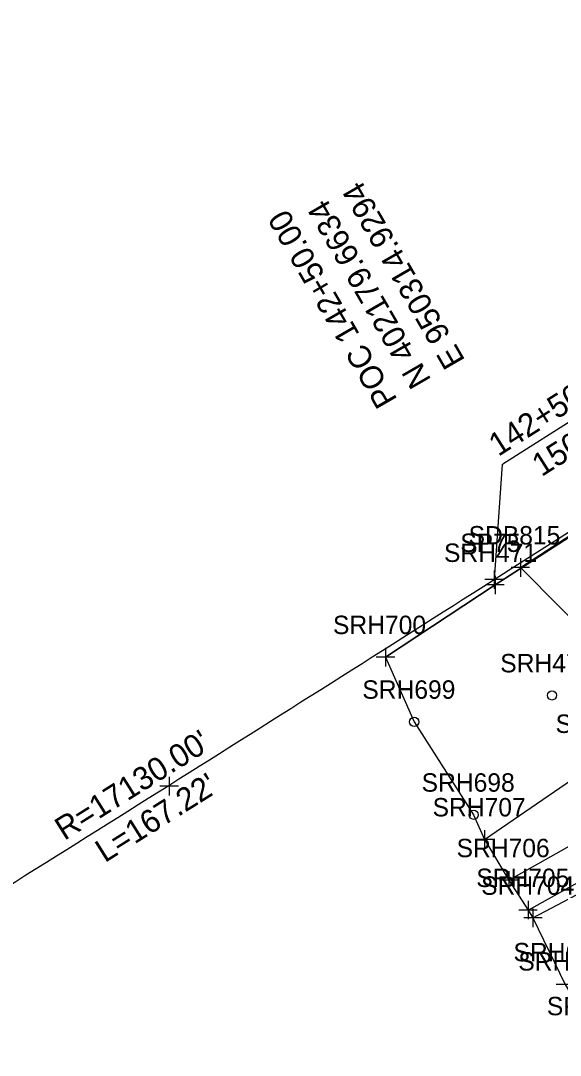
# Model space of a CAD drawing. Extents: x 941041 to 969446, y 397014 to 416764.
# Drawn here: x 950131.6 to 950248.8, y 402203 to 402427.6 of the extents above; entities that cross this region are included whole.
import ezdxf

# ---------------------------------------------------------------- set-up
doc = ezdxf.new("R2010")
doc.units = 0
for name, color, linetype in [('SURVEY - CENTERLINE - Preliminary', 7, 'Continuous'), ('SURVEY - CENTERLINE - Preliminary Curve Text', 7, 'Continuous'), ('SURVEY - DTM - Breaklines', 7, 'Continuous'), ('SURVEY - DTM - Breaklines - Points - Locators', 7, 'Continuous'), ('SURVEY - DTM - Breaklines - Points - Numbers', 7, 'Continuous'), ('SURVEY - DTM - Spot Points - Locators', 7, 'Continuous'), ('SURVEY - DTM - Spot Points - Point Numbers', 7, 'Continuous'), ('SURVEY - DTM GRAPHICS - Boundary Line', 7, 'Continuous'), ('SURVEY - NON-TRANSPORTATION - Features', 7, 'Continuous'), ('SURVEY - NON-TRANSPORTATION - Features - Points - Locators', 7, 'Continuous'), ('SURVEY - NON-TRANSPORTATION - Features - Points - Numbers', 7, 'Continuous'), ('SURVEY - PROPERTY - ROW Lines', 7, 'Continuous'), ('SURVEY - PROPERTY - ROW Lines - Points - Locators', 7, 'Continuous'), ('SURVEY - PROPERTY - ROW Lines - Points - Numbers', 7, 'Continuous'), ('SURVEY - PROPERTY - ROW Lines Text', 7, 'Continuous'), ('SURVEY - PROPERTY - Station and Offset Flags', 7, 'Continuous'), ('SURVEY - TRAFFIC CONTROL - Pavement Marking - Points - Numbers', 7, 'Continuous'), ('SURVEY - TRANSPORTATION - Roads - Points - Numbers', 7, 'Continuous'), ('SURVEY - VEGETATION - Features - Points - Locators', 7, 'Continuous'), ('SURVEY - VEGETATION - Features - Points - Numbers', 7, 'Continuous'), ('SURVEY - VEGETATION - Features with Text', 7, 'Continuous')]:
    doc.layers.add(name, color=color, linetype=linetype)

msp = doc.modelspace()

# ---------------------------------------------------------------- linework, layer by layer
at = {"layer": 'SURVEY - CENTERLINE - Preliminary'}
msp.add_arc((941043.59, 416761.87), 17280, 288.461371, 305.045557, dxfattribs=at)
msp.add_arc((941043.59, 416761.87), 17280, 288.461371, 305.045557, dxfattribs=at)
msp.add_arc((941043.59, 416761.87), 17280, 288.461371, 305.045557, dxfattribs=at)
msp.add_arc((941043.59, 416761.87), 17280, 288.461371, 305.045557, dxfattribs=at)
at = {"layer": 'SURVEY - DTM - Breaklines'}
for points in [[(950237.65, 402240.97), (950267.36, 402257.69), (950281.03, 402266.22), (950290.41, 402276.78), (950294.3, 402291.79), (950336.7, 402321.23), (950361.81, 402337.33), (950394.81, 402356.64), (950452.42, 402395.26), (950492.99, 402426.39), (950521.54, 402448.6), (950545.9, 402468.36), (950567.77, 402479.99), (950593.74, 402495.18), (950637.65, 402519.72), (950680.18, 402542.63), (950719.67, 402568.24), (950762.46, 402595.79), (950800.62, 402621.2), (950816.02, 402635.33), (950833.32, 402656.12), (950855.15, 402676.16), (950888.99, 402704.53), (950920.66, 402730.21)], [(950241.82, 402234.49), (950269.66, 402249.95), (950310.16, 402274.22), (950348.91, 402299.11), (950374.11, 402314.55), (950416.19, 402340.55), (950466.46, 402372.22), (950502.48, 402396.59), (950539.15, 402420.98), (950576.5, 402444.46), (950608.36, 402465.64), (950652.29, 402494.18), (950691.03, 402521.25), (950730.94, 402549.69), (950770.48, 402580.73), (950808.62, 402609.94), (950844.24, 402638.58), (950880.47, 402665.98), (950924.51, 402696.47)], [(950242.88, 402232.81), (950270.86, 402247.58), (950311.15, 402272.1), (950350.66, 402296.64), (950375.8, 402312.26), (950418.04, 402337.72), (950468.04, 402370.02), (950504.17, 402393.9), (950541.73, 402418.17), (950578.32, 402441.7), (950610.11, 402462.71), (950653.45, 402491.76), (950692.99, 402518.6), (950732.85, 402547.47), (950772.79, 402577.99), (950809.93, 402607.27), (950846.3, 402636.07), (950881.58, 402663.07), (950926.08, 402694.08)], [(950232.33, 402249.82), (950258.88, 402267.95), (950289.39, 402288.16)]]:
    msp.add_lwpolyline(points, dxfattribs=at)
at = {"layer": 'SURVEY - DTM - Breaklines - Points - Locators'}
for p, q in [((950232.33, 402251.82), (950232.33, 402247.82)), ((950234.33, 402249.82), (950230.33, 402249.82)), ((950237.65, 402242.97), (950237.65, 402238.97)), ((950239.65, 402240.97), (950235.65, 402240.97)), ((950241.82, 402236.49), (950241.82, 402232.49)), ((950243.82, 402234.49), (950239.82, 402234.49)), ((950242.88, 402234.81), (950242.88, 402230.81)), ((950244.88, 402232.81), (950240.88, 402232.81)), ((950251.9, 402218.36), (950247.9, 402218.36))]:
    msp.add_line(p, q, dxfattribs=at)
at = {"layer": 'SURVEY - DTM - Spot Points - Locators'}
for centre in [(950247.02, 402281.1), (950217.09, 402275.37), (950230, 402255.19)]:
    msp.add_circle(centre, 1, dxfattribs=at)
at = {"layer": 'SURVEY - DTM GRAPHICS - Boundary Line'}
for points in [[(950660.44, 402585.43), (950616.59, 402556.18), (950577.07, 402529.66), (950553.32, 402513.2), (950530.09, 402497.3), (950503.91, 402479.73), (950428.52, 402429.64), (950387.14, 402402.84), (950341.9, 402374.22), (950303.18, 402348.98), (950276.65, 402332.09), (950260.32, 402321.64), (950234.65, 402305.08), (950210.87, 402289.41)], [(950210.87, 402289.41), (950217.09, 402275.37), (950230, 402255.19), (950232.33, 402249.82), (950237.65, 402240.97), (950241.82, 402234.49), (950242.88, 402232.81), (950249.9, 402218.36), (950251.05, 402216.36), (950257.15, 402206.65), (950267.59, 402185.86)]]:
    msp.add_lwpolyline(points, dxfattribs=at)
at = {"layer": 'SURVEY - NON-TRANSPORTATION - Features'}
msp.add_lwpolyline([(950210.87, 402289.41), (950234.65, 402305.08), (950260.32, 402321.64), (950276.65, 402332.09)], dxfattribs=at)
at = {"layer": 'SURVEY - NON-TRANSPORTATION - Features - Points - Locators'}
for p, q in [((950236.65, 402305.08), (950232.65, 402305.08)), ((950234.65, 402307.08), (950234.65, 402303.08)), ((950212.87, 402289.41), (950208.87, 402289.41)), ((950210.87, 402291.41), (950210.87, 402287.41))]:
    msp.add_line(p, q, dxfattribs=at)
at = {"layer": 'SURVEY - PROPERTY - ROW Lines'}
for start, end in [(302.448118, 305.045557), (301.888817, 302.448118)]:
    msp.add_arc((941043.59, 416761.87), 17130, start, end, dxfattribs=at)
at = {"layer": 'SURVEY - PROPERTY - ROW Lines - Points - Locators'}
for p, q in [((950234.45, 402308.25), (950234.45, 402304.25)), ((950234.45, 402308.25), (950234.45, 402304.25)), ((950234.45, 402308.25), (950234.45, 402304.25)), ((950236.45, 402306.25), (950232.45, 402306.25)), ((950236.45, 402306.25), (950232.45, 402306.25)), ((950236.45, 402306.25), (950232.45, 402306.25)), ((950163.89, 402263.39), (950163.89, 402259.39)), ((950165.89, 402261.39), (950161.89, 402261.39))]:
    msp.add_line(p, q, dxfattribs=at)
at = {"layer": 'SURVEY - PROPERTY - Station and Offset Flags'}
msp.add_line((950272.8, 402354.45), (950236.37, 402331.29), dxfattribs=at)
msp.add_lwpolyline([(950236.17, 402331.29), (950234.45, 402306.25)], dxfattribs=at)
at = {"layer": 'SURVEY - VEGETATION - Features - Points - Locators'}
for p, q in [((950240.15, 402310.87), (950240.15, 402306.87)), ((950242.15, 402308.87), (950238.15, 402308.87))]:
    msp.add_line(p, q, dxfattribs=at)
at = {"layer": 'SURVEY - VEGETATION - Features with Text'}
msp.add_lwpolyline([(950554.48, 402512.99), (950581.46, 402469.81), (950275.13, 402273.66), (950240.15, 402308.87), (950554.48, 402512.99)], dxfattribs=at)

# ---------------------------------------------------------------- texts
at = {"layer": 'SURVEY - CENTERLINE - Preliminary Curve Text'}
for s, p in [('E 950314.9294', (950228.26, 402353.84)), ('N 402179.6634', (950220.9, 402349.59)), ('POC 142+50.00', (950213.55, 402345.33))]:
    msp.add_text(s, height=5, rotation=120.035, dxfattribs=at).set_placement(p)
at = {"layer": 'SURVEY - DTM - Breaklines - Points - Numbers'}
for s, p in [('SRH711', (950247.8, 402272.95)), ('SRH707', (950221.09, 402254.82)), ('SRH706', (950226.3, 402245.97)), ('SRH705', (950230.58, 402239.49)), ('SRH704', (950231.64, 402237.81)), ('SRH697', (950238.66, 402223.36))]:
    msp.add_text(s, height=4, dxfattribs=at).set_placement(p)
at = {"layer": 'SURVEY - DTM - Spot Points - Point Numbers'}
for s, p in [('SRH472', (950235.78, 402286.1)), ('SRH699', (950205.83, 402280.37)), ('SRH698', (950218.71, 402260.19))]:
    msp.add_text(s, height=4, dxfattribs=at).set_placement(p)
at = {"layer": 'SURVEY - NON-TRANSPORTATION - Features - Points - Numbers'}
for s, p in [('SRH471', (950223.57, 402310.08)), ('SRH700', (950199.46, 402294.41))]:
    msp.add_text(s, height=4, dxfattribs=at).set_placement(p)
at = {"layer": 'SURVEY - PROPERTY - ROW Lines - Points - Numbers'}
msp.add_text('SP75', height=4, dxfattribs=at).set_placement((950227.11, 402312.25))
at = {"layer": 'SURVEY - PROPERTY - ROW Lines Text'}
for s, p in [("R=17130.00'", (950141.13, 402249.48)), ("L=167.22'", (950149.92, 402244.67))]:
    msp.add_text(s, height=5, rotation=32.1685, dxfattribs=at).set_placement(p)
at = {"layer": 'SURVEY - PROPERTY - Station and Offset Flags'}
for s, p in [('142+50.00', (950235.36, 402332.87)), ("150.00'", (950244.76, 402328.48))]:
    msp.add_text(s, height=5, rotation=32.4481, dxfattribs=at).set_placement(p)
at = {"layer": 'SURVEY - TRAFFIC CONTROL - Pavement Marking - Points - Numbers'}
msp.add_text('SRH695', height=4, dxfattribs=at).set_placement((950245.91, 402211.65))
at = {"layer": 'SURVEY - TRANSPORTATION - Roads - Points - Numbers'}
msp.add_text('SRH696', height=4, dxfattribs=at).set_placement((950239.7, 402221.36))
at = {"layer": 'SURVEY - VEGETATION - Features - Points - Numbers'}
msp.add_text('SDB815', height=4, dxfattribs=at).set_placement((950228.91, 402313.87))

doc.saveas('drawing.dxf')
